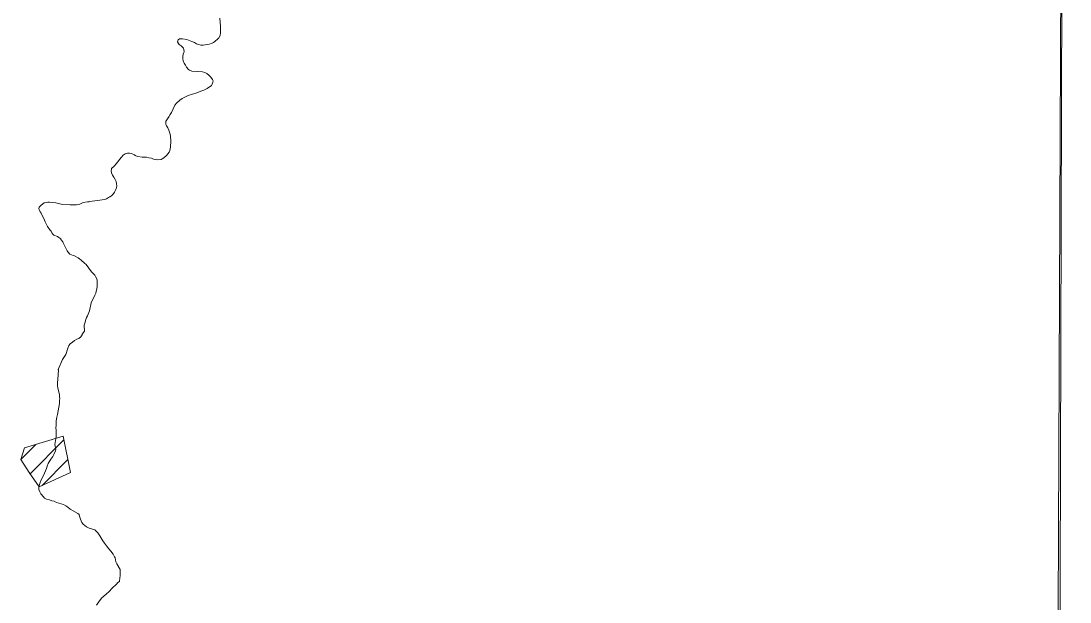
# Model space of a CAD drawing. Extents: x 553962 to 842807, y 8883888 to 9032388.
# Drawn here: x 594142 to 596656, y 8918101 to 8919494 of the extents above; entities that cross this region are included whole.
import ezdxf

# ---------------------------------------------------------------- set-up
doc = ezdxf.new("R2010")
doc.units = 0
doc.header["$LTSCALE"] = 200
doc.layers.add('6', color=7, linetype='Continuous', lineweight=13)

msp = doc.modelspace()

# ---------------------------------------------------------------- linework, layer by layer
at = {"layer": '6'}
for p, q in [((594163.5, 8918408.1), (594244.8, 8918489.3)), ((594142, 8918443.1), (594177.6, 8918478.7)), ((594192.4, 8918380.4), (594254.3, 8918442.2))]:
    msp.add_line(p, q, dxfattribs=at)
for points in [[(596655.5, 8924715.8), (596593.3, 8909930.3), (596531.7, 8896026.7)], [(594618.5, 8919500.2), (594620, 8919480), (594620.2, 8919469.6), (594619.8, 8919464.6), (594619, 8919459.8), (594616.9, 8919454.2), (594615.9, 8919452.5), (594614.8, 8919452.1), (594612.8, 8919449.7), (594607.4, 8919445.2), (594602.9, 8919441.7), (594598.5, 8919439.5), (594592.9, 8919437.8), (594578.2, 8919435.6), (594572.5, 8919436), (594567.4, 8919437), (594562.2, 8919439.2), (594557.3, 8919442)], [(594557.3, 8919442), (594551.1, 8919444.5), (594539.1, 8919448.8), (594529, 8919450.9), (594523.7, 8919450.9), (594521.8, 8919450.5), (594518.6, 8919448.1), (594517, 8919443.7), (594519, 8919439.4), (594520.5, 8919437), (594525.3, 8919433.8), (594525.3, 8919433.8), (594529.7, 8919430.2), (594531.2, 8919428.5), (594532.1, 8919425.1), (594532.7, 8919419.8), (594532.4, 8919417.8), (594530.1, 8919413.8), (594529.5, 8919408.7), (594529.5, 8919403), (594530.3, 8919397.9), (594531, 8919395.7), (594533, 8919392.5), (594535.7, 8919387.3), (594538.8, 8919382.7), (594543.6, 8919377), (594545.6, 8919375.7), (594551.1, 8919373.3), (594576.7, 8919371.7), (594582.3, 8919370.2), (594586.9, 8919367.9), (594591.9, 8919363.6), (594597, 8919358.8), (594601.1, 8919353.4), (594602, 8919350), (594601.8, 8919346.9), (594599.9, 8919341.8), (594598.6, 8919339), (594588.3, 8919331.5), (594580.2, 8919327.7), (594573.2, 8919325.4), (594563.1, 8919321), (594552.8, 8919318.4), (594542.7, 8919314.8), (594527.7, 8919307.4), (594522.1, 8919303.5), (594514.1, 8919296.6), (594510.3, 8919291.4), (594502.3, 8919274.3), (594499.6, 8919269.1), (594496.3, 8919263.8), (594489.6, 8919254.4), (594489, 8919253.2), (594488.6, 8919248.2), (594488.8, 8919245.4), (594490.3, 8919242.4), (594494, 8919237.2), (594496.5, 8919232.2), (594499.4, 8919222.1), (594500.3, 8919216.8), (594500.8, 8919206.3), (594500.1, 8919191.2), (594498.4, 8919183.1), (594497, 8919178.8), (594490.3, 8919171)], [(594490.3, 8919171), (594484.4, 8919165.8), (594480.2, 8919163.1), (594477.6, 8919161.8), (594469.8, 8919160.7), (594464.5, 8919161.2), (594459.5, 8919162.6), (594454.8, 8919164.9), (594447.9, 8919165.8), (594442.9, 8919167), (594432.3, 8919167.1), (594422.2, 8919168.6), (594417, 8919170.4), (594415.2, 8919171.5), (594414.2, 8919172.6), (594407, 8919176), (594402, 8919176.9), (594396.7, 8919176.5), (594395.1, 8919175.8), (594391.6, 8919175), (594386.4, 8919172.1), (594382.7, 8919167.2), (594378.2, 8919161.7), (594374, 8919155.7), (594365.4, 8919145.8), (594359, 8919139.7), (594358.8, 8919137.6), (594358.1, 8919135.4), (594358.9, 8919129.4), (594361.1, 8919124.1), (594364, 8919119.2), (594367.4, 8919114), (594369.6, 8919108.9), (594370.9, 8919103.1), (594371.3, 8919098.6), (594370.9, 8919093.8), (594370, 8919092.2)], [(594370, 8919092.2), (594368.7, 8919088), (594365.9, 8919083.2), (594362.2, 8919077.9), (594358.5, 8919074.3), (594356.6, 8919073), (594355.7, 8919072.7), (594354.9, 8919071.8), (594351.9, 8919070.4), (594346.7, 8919067.3), (594341.7, 8919065.7), (594336.4, 8919065.2), (594336.4, 8919065.2), (594306.8, 8919060.6), (594305.6, 8919059.7), (594301.6, 8919059.8), (594291, 8919058.2), (594282.8, 8919054.8), (594279.1, 8919053.6), (594275.2, 8919052.8), (594264, 8919052.8), (594259.8, 8919053.2), (594241.1, 8919053.8), (594225.3, 8919057.9), (594218.1, 8919058.5), (594210.2, 8919059.6), (594206.2, 8919059.4), (594202, 8919058.4), (594197, 8919057.8), (594190.4, 8919051.7), (594187.7, 8919049.6), (594185.5, 8919047.1), (594184.7, 8919043.1), (594185, 8919041.9), (594187.9, 8919036.1), (594190, 8919032.9), (594198.1, 8919016.4), (594199.7, 8919012.4), (594205.6, 8919001), (594211, 8918993.2), (594213.8, 8918990.1), (594215.9, 8918986), (594218.1, 8918982.6), (594220.8, 8918980), (594229.2, 8918976.9), (594232.7, 8918974.8), (594237.1, 8918971.2), (594237.6, 8918969.7), (594238.5, 8918969.2), (594241.7, 8918964.5), (594242.7, 8918961.5), (594245.7, 8918955.2), (594252.2, 8918942.7), (594253.9, 8918939.9), (594258.7, 8918934.5), (594263.2, 8918932.8), (594267.2, 8918931.8), (594270.4, 8918930.5), (594278.7, 8918925.5), (594282.4, 8918923.7), (594285.8, 8918920.4), (594294.4, 8918913.4), (594297.9, 8918909.5), (594310.8, 8918892.4), (594318.5, 8918884.1)], [(594318.5, 8918884.1), (594320.6, 8918880.8), (594323.3, 8918875.6), (594324.2, 8918871.7), (594324.4, 8918867.9), (594324.2, 8918856.3), (594321.1, 8918841.2), (594318.7, 8918836.7), (594310.1, 8918817.8), (594309, 8918813.9), (594307.1, 8918802.5), (594306.1, 8918798.8), (594301.1, 8918787), (594299.1, 8918782.9), (594296.6, 8918775.6), (594295.7, 8918771.5), (594293.6, 8918764.6), (594293.4, 8918763.3), (594293.7, 8918750.3), (594288.3, 8918743.2), (594288.3, 8918741), (594285.3, 8918736.3), (594280.2, 8918732.5), (594275.5, 8918730.9), (594270.3, 8918727.7), (594265, 8918724), (594260, 8918719.7), (594256.3, 8918715.8), (594253.8, 8918709.3), (594252.3, 8918704.3), (594251, 8918698.8), (594248.9, 8918693.8), (594241.2, 8918682), (594231.1, 8918658.5), (594231.2, 8918658.1), (594232, 8918657.3), (594229.8, 8918634.4)], [(594229.8, 8918634.4), (594229.4, 8918626.8), (594229.4, 8918618.7), (594229.9, 8918614.3), (594234.2, 8918597.5), (594234.5, 8918593), (594235.3, 8918588.7), (594234.5, 8918584.1), (594234.2, 8918576.6), (594229.4, 8918550.1), (594227.7, 8918544.2), (594226.7, 8918539.7), (594226, 8918534.1), (594226, 8918534.1), (594226.3, 8918528.8), (594225.8, 8918523.7), (594225.5, 8918518.7), (594226.2, 8918513), (594226.4, 8918503.1), (594225.9, 8918497.8), (594222.9, 8918478.5), (594225.7, 8918466.4), (594224.2, 8918463.6), (594220.6, 8918454.3), (594217.9, 8918449.3), (594213.5, 8918443), (594207, 8918432.6), (594204.3, 8918426.8), (594202.6, 8918420.8), (594200.6, 8918415.2), (594195.5, 8918404.1), (594190.1, 8918393.3), (594187.9, 8918387.5), (594184.7, 8918376.6), (594184.9, 8918370.8), (594187, 8918364.9), (594189.1, 8918360.3), (594190.8, 8918358.7), (594197.9, 8918349.7), (594203, 8918347.3), (594209.9, 8918345.4), (594215.5, 8918343.5), (594221, 8918342.3), (594227, 8918339.7), (594243.4, 8918334.2), (594249, 8918331.2), (594254.3, 8918327.9), (594259.7, 8918323.2), (594278.4, 8918312.6), (594280.9, 8918310.6), (594282.4, 8918307), (594284.2, 8918299.2), (594288, 8918291.6), (594291.1, 8918287.7), (594298.5, 8918281.2), (594305.1, 8918277.9), (594318.7, 8918273.9), (594322.3, 8918270.7), (594326, 8918266.5), (594330.9, 8918259.4), (594338.1, 8918247.6), (594342.2, 8918241.9), (594347, 8918235.8), (594352.2, 8918228.3), (594356.9, 8918222.7)], [(594356.9, 8918222.7), (594362.6, 8918215.2), (594366.3, 8918208.8), (594367.2, 8918206.5), (594369.2, 8918197.1), (594371.3, 8918192), (594379.1, 8918179), (594379.3, 8918164), (594378.1, 8918151.2), (594377.6, 8918150.3), (594374.2, 8918147.3), (594370.9, 8918143.8), (594360.6, 8918133.9), (594353.5, 8918126.4), (594345.8, 8918119.7), (594335.9, 8918110.5), (594329.6, 8918103.7), (594322.5, 8918093.3)]]:
    msp.add_lwpolyline(points, dxfattribs=at)
for points in [[(607600.8, 8920952.4), (596639.8, 8920989.8), (596608.8, 8909934.4), (607569.8, 8909894.9)], [(594150.3, 8918470.4), (594242.9, 8918498.5), (594260.6, 8918411), (594185.6, 8918377.3), (594161.2, 8918411.3), (594141.8, 8918442.5)]]:
    msp.add_lwpolyline(points, close=True, dxfattribs=at)

doc.saveas('drawing.dxf')
